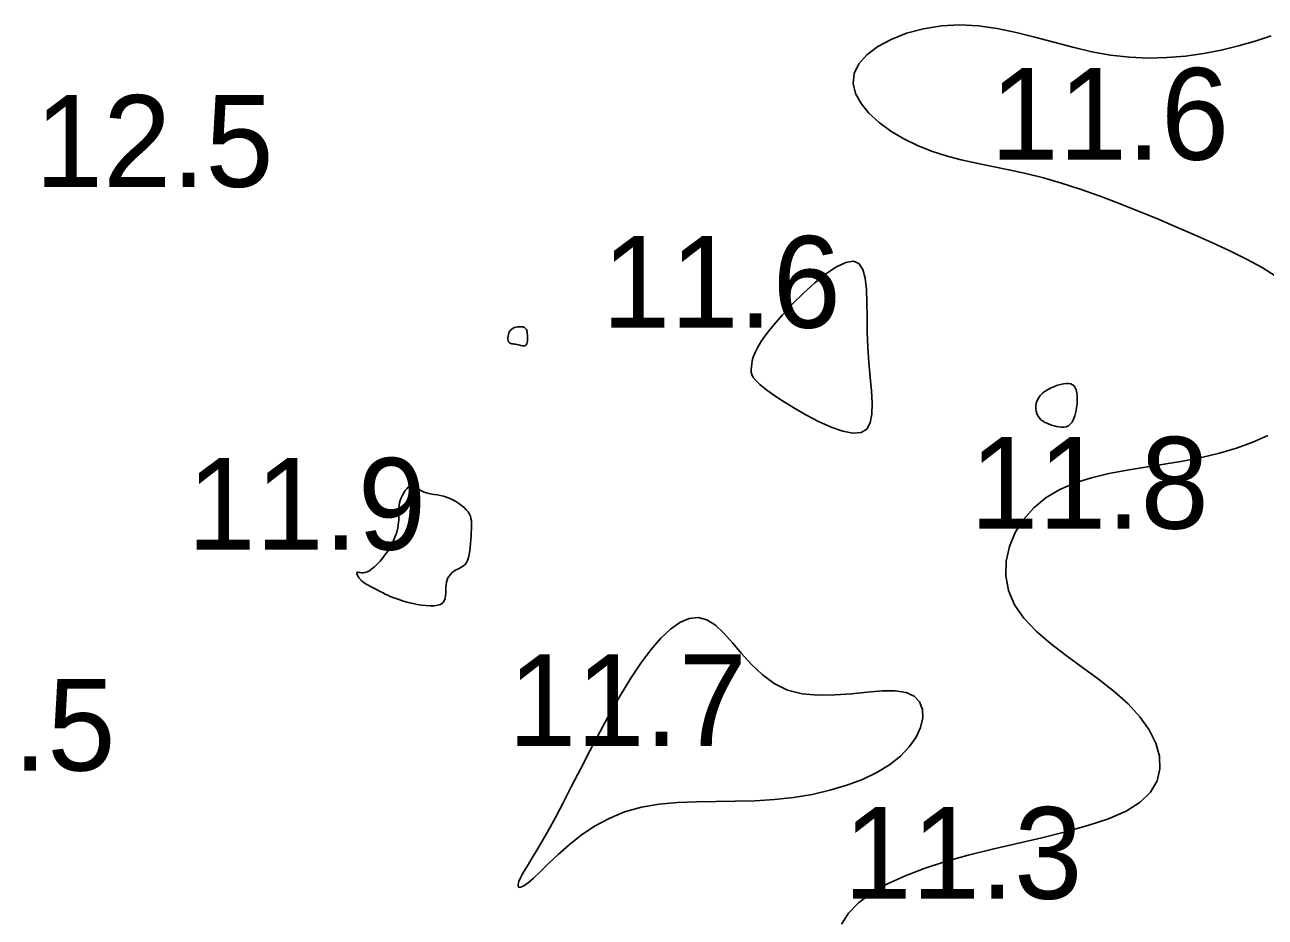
# Model space of a CAD drawing. Extents: x 3040093 to 3056816, y 408076 to 509144.
# Drawn here: x 3043861.8 to 3043929.4, y 438533.7 to 438582.3 of the extents above; entities that cross this region are included whole.
import ezdxf

# ---------------------------------------------------------------- set-up
doc = ezdxf.new("R2010")
doc.units = 0
doc.layers.add('V-CHAN-CONT-EL12-1112', color=7, linetype='Continuous')
doc.layers.add('V-TOPO-SOUN-0810', color=7, linetype='Continuous')

msp = doc.modelspace()

# ---------------------------------------------------------------- linework, layer by layer
at = {"layer": 'V-CHAN-CONT-EL12-1112'}
for points in [[(3043929.694, 438581.717), (3043928.818, 438581.425), (3043927.91, 438581.16), (3043926.971, 438580.932), (3043926.007, 438580.746), (3043925.022, 438580.608), (3043924.019, 438580.525), (3043923.003, 438580.502), (3043921.977, 438580.544), (3043920.947, 438580.66), (3043919.915, 438580.848), (3043918.882, 438581.09), (3043917.851, 438581.362), (3043916.821, 438581.64), (3043915.793, 438581.898), (3043914.768, 438582.113), (3043913.747, 438582.26), (3043912.731, 438582.315), (3043911.724, 438582.26), (3043910.748, 438582.101), (3043909.829, 438581.851), (3043908.991, 438581.521), (3043908.261, 438581.124), (3043907.665, 438580.673), (3043907.226, 438580.18), (3043906.972, 438579.656), (3043906.919, 438579.115), (3043907.052, 438578.567), (3043907.346, 438578.023), (3043907.779, 438577.493), (3043908.327, 438576.987), (3043908.965, 438576.518), (3043909.671, 438576.095), (3043910.419, 438575.728), (3043911.191, 438575.425), (3043911.985, 438575.174), (3043912.801, 438574.962), (3043913.642, 438574.774), (3043914.51, 438574.594), (3043915.405, 438574.409), (3043916.331, 438574.204), (3043917.288, 438573.964), (3043918.276, 438573.679), (3043919.291, 438573.35), (3043920.324, 438572.986), (3043921.368, 438572.594), (3043922.416, 438572.179), (3043923.46, 438571.749), (3043924.494, 438571.31), (3043925.509, 438570.87), (3043926.498, 438570.432), (3043927.45, 438569.993), (3043928.354, 438569.543), (3043929.197, 438569.077), (3043929.969, 438568.586)], [(3043929.517, 438559.925), (3043928.696, 438559.557), (3043927.809, 438559.237), (3043926.871, 438558.963), (3043925.893, 438558.728), (3043924.888, 438558.528), (3043923.869, 438558.356), (3043922.849, 438558.198), (3043921.84, 438558.034), (3043920.856, 438557.849), (3043919.909, 438557.624), (3043919.014, 438557.342), (3043918.182, 438556.987), (3043917.427, 438556.539), (3043916.761, 438555.989), (3043916.199, 438555.349), (3043915.752, 438554.639), (3043915.434, 438553.877), (3043915.257, 438553.083), (3043915.235, 438552.276), (3043915.381, 438551.475), (3043915.707, 438550.699), (3043916.218, 438549.964), (3043916.883, 438549.264), (3043917.662, 438548.59), (3043918.516, 438547.934), (3043919.406, 438547.286), (3043920.292, 438546.637), (3043921.135, 438545.978), (3043921.895, 438545.299), (3043922.537, 438544.597), (3043923.044, 438543.878), (3043923.404, 438543.157), (3043923.605, 438542.445), (3043923.633, 438541.754), (3043923.477, 438541.098), (3043923.124, 438540.489), (3043922.561, 438539.939), (3043921.785, 438539.456), (3043920.824, 438539.033), (3043919.713, 438538.657), (3043918.49, 438538.316), (3043917.189, 438537.997), (3043915.849, 438537.689), (3043914.504, 438537.378), (3043913.192, 438537.052), (3043911.944, 438536.701), (3043910.778, 438536.32), (3043909.709, 438535.908), (3043908.749, 438535.461), (3043907.913, 438534.977), (3043907.213, 438534.454), (3043906.665, 438533.889), (3043906.282, 438533.28)]]:
    msp.add_lwpolyline(points, dxfattribs=at)
for points in [[(3043907.656, 438560.278), (3043907.844, 438560.622), (3043907.934, 438561.097), (3043907.948, 438561.682), (3043907.909, 438562.358), (3043907.841, 438563.106), (3043907.766, 438563.905), (3043907.707, 438564.735), (3043907.68, 438565.577), (3043907.673, 438566.402), (3043907.665, 438567.183), (3043907.637, 438567.891), (3043907.569, 438568.499), (3043907.441, 438568.977), (3043907.234, 438569.298), (3043906.928, 438569.434), (3043906.511, 438569.366), (3043906.003, 438569.121), (3043905.431, 438568.735), (3043904.823, 438568.245), (3043904.208, 438567.686), (3043903.612, 438567.095), (3043903.063, 438566.508), (3043902.59, 438565.963), (3043902.212, 438565.487), (3043901.925, 438565.081), (3043901.715, 438564.736), (3043901.568, 438564.445), (3043901.474, 438564.2), (3043901.418, 438563.993), (3043901.387, 438563.816), (3043901.37, 438563.661), (3043901.357, 438563.521), (3043901.359, 438563.386), (3043901.391, 438563.247), (3043901.469, 438563.095), (3043901.608, 438562.92), (3043901.822, 438562.713), (3043902.128, 438562.464), (3043902.539, 438562.166), (3043903.064, 438561.813), (3043903.677, 438561.43), (3043904.345, 438561.044), (3043905.035, 438560.685), (3043905.713, 438560.381), (3043906.346, 438560.16), (3043906.902, 438560.051), (3043907.346, 438560.084)], [(3043889.129, 438564.924), (3043889.151, 438565), (3043889.166, 438565.088), (3043889.173, 438565.186), (3043889.173, 438565.287), (3043889.168, 438565.387), (3043889.158, 438565.482), (3043889.145, 438565.568), (3043889.128, 438565.641), (3043889.107, 438565.7), (3043889.082, 438565.748), (3043889.051, 438565.785), (3043889.014, 438565.813), (3043888.97, 438565.833), (3043888.918, 438565.847), (3043888.857, 438565.854), (3043888.787, 438565.858), (3043888.71, 438565.855), (3043888.628, 438565.847), (3043888.545, 438565.83), (3043888.463, 438565.805), (3043888.385, 438565.77), (3043888.312, 438565.724), (3043888.249, 438565.666), (3043888.197, 438565.595), (3043888.156, 438565.514), (3043888.127, 438565.428), (3043888.109, 438565.339), (3043888.101, 438565.252), (3043888.104, 438565.17), (3043888.117, 438565.097), (3043888.141, 438565.037), (3043888.174, 438564.991), (3043888.217, 438564.959), (3043888.267, 438564.938), (3043888.324, 438564.924), (3043888.386, 438564.915), (3043888.453, 438564.908), (3043888.523, 438564.901), (3043888.596, 438564.889), (3043888.669, 438564.872), (3043888.743, 438564.851), (3043888.814, 438564.831), (3043888.882, 438564.816), (3043888.946, 438564.808), (3043889.004, 438564.811), (3043889.055, 438564.83), (3043889.097, 438564.867)], [(3043917.044, 438560.899), (3043917.132, 438560.806), (3043917.234, 438560.726), (3043917.347, 438560.655), (3043917.469, 438560.594), (3043917.598, 438560.541), (3043917.732, 438560.495), (3043917.869, 438560.454), (3043918.006, 438560.418), (3043918.143, 438560.391), (3043918.277, 438560.378), (3043918.406, 438560.381), (3043918.529, 438560.407), (3043918.644, 438560.459), (3043918.75, 438560.542), (3043918.845, 438560.66), (3043918.927, 438560.815), (3043918.995, 438561.001), (3043919.05, 438561.209), (3043919.091, 438561.43), (3043919.118, 438561.654), (3043919.129, 438561.873), (3043919.126, 438562.078), (3043919.106, 438562.26), (3043919.071, 438562.411), (3043919.019, 438562.532), (3043918.952, 438562.626), (3043918.869, 438562.693), (3043918.771, 438562.736), (3043918.657, 438562.758), (3043918.527, 438562.759), (3043918.382, 438562.743), (3043918.224, 438562.711), (3043918.055, 438562.664), (3043917.881, 438562.602), (3043917.707, 438562.527), (3043917.538, 438562.438), (3043917.38, 438562.337), (3043917.238, 438562.225), (3043917.115, 438562.101), (3043917.018, 438561.968), (3043916.945, 438561.827), (3043916.896, 438561.683), (3043916.87, 438561.537), (3043916.865, 438561.393), (3043916.881, 438561.255), (3043916.917, 438561.124), (3043916.972, 438561.005)], [(3043882.944, 438550.759), (3043883.159, 438550.718), (3043883.392, 438550.681), (3043883.63, 438550.653), (3043883.864, 438550.639), (3043884.083, 438550.642), (3043884.278, 438550.668), (3043884.437, 438550.721), (3043884.554, 438550.803), (3043884.633, 438550.91), (3043884.681, 438551.038), (3043884.706, 438551.181), (3043884.716, 438551.333), (3043884.718, 438551.489), (3043884.72, 438551.644), (3043884.729, 438551.792), (3043884.752, 438551.928), (3043884.789, 438552.052), (3043884.837, 438552.164), (3043884.897, 438552.265), (3043884.966, 438552.356), (3043885.043, 438552.435), (3043885.128, 438552.505), (3043885.217, 438552.565), (3043885.311, 438552.616), (3043885.407, 438552.663), (3043885.503, 438552.71), (3043885.597, 438552.762), (3043885.686, 438552.824), (3043885.769, 438552.901), (3043885.844, 438552.998), (3043885.907, 438553.12), (3043885.958, 438553.269), (3043885.998, 438553.442), (3043886.029, 438553.632), (3043886.052, 438553.835), (3043886.068, 438554.043), (3043886.081, 438554.252), (3043886.091, 438554.456), (3043886.1, 438554.648), (3043886.109, 438554.824), (3043886.115, 438554.985), (3043886.117, 438555.133), (3043886.109, 438555.271), (3043886.09, 438555.401), (3043886.056, 438555.524), (3043886.004, 438555.645), (3043885.93, 438555.763), (3043885.833, 438555.882), (3043885.716, 438556), (3043885.58, 438556.114), (3043885.43, 438556.223), (3043885.27, 438556.324), (3043885.102, 438556.416), (3043884.93, 438556.496), (3043884.757, 438556.563), (3043884.587, 438556.614), (3043884.42, 438556.654), (3043884.258, 438556.685), (3043884.101, 438556.71), (3043883.95, 438556.735), (3043883.807, 438556.762), (3043883.671, 438556.795), (3043883.544, 438556.837), (3043883.426, 438556.891), (3043883.317, 438556.953), (3043883.215, 438557.016), (3043883.118, 438557.074), (3043883.026, 438557.123), (3043882.936, 438557.155), (3043882.849, 438557.166), (3043882.762, 438557.149), (3043882.674, 438557.101), (3043882.588, 438557.024), (3043882.504, 438556.924), (3043882.425, 438556.805), (3043882.354, 438556.673), (3043882.291, 438556.533), (3043882.239, 438556.389), (3043882.199, 438556.247), (3043882.173, 438556.11), (3043882.159, 438555.979), (3043882.154, 438555.85), (3043882.154, 438555.723), (3043882.157, 438555.595), (3043882.158, 438555.464), (3043882.157, 438555.329), (3043882.148, 438555.188), (3043882.13, 438555.04), (3043882.102, 438554.884), (3043882.062, 438554.721), (3043882.011, 438554.552), (3043881.947, 438554.377), (3043881.87, 438554.196), (3043881.78, 438554.011), (3043881.674, 438553.822), (3043881.554, 438553.629), (3043881.422, 438553.437), (3043881.281, 438553.251), (3043881.135, 438553.075), (3043880.986, 438552.912), (3043880.837, 438552.769), (3043880.693, 438552.649), (3043880.555, 438552.557), (3043880.428, 438552.496), (3043880.311, 438552.461), (3043880.207, 438552.447), (3043880.114, 438552.447), (3043880.036, 438552.456), (3043879.971, 438552.466), (3043879.921, 438552.473), (3043879.887, 438552.47), (3043879.869, 438552.453), (3043879.865, 438552.423), (3043879.874, 438552.382), (3043879.892, 438552.334), (3043879.919, 438552.281), (3043879.951, 438552.226), (3043879.987, 438552.171), (3043880.024, 438552.12), (3043880.061, 438552.073), (3043880.1, 438552.031), (3043880.144, 438551.991), (3043880.194, 438551.951), (3043880.255, 438551.908), (3043880.329, 438551.862), (3043880.418, 438551.81), (3043880.525, 438551.75), (3043880.651, 438551.68), (3043880.793, 438551.603), (3043880.945, 438551.522), (3043881.103, 438551.44), (3043881.26, 438551.359), (3043881.412, 438551.283), (3043881.554, 438551.214), (3043881.681, 438551.156), (3043881.788, 438551.11), (3043881.876, 438551.076), (3043881.949, 438551.05), (3043882.008, 438551.032), (3043882.056, 438551.019), (3043882.096, 438551.009), (3043882.129, 438551.001), (3043882.159, 438550.991), (3043882.187, 438550.979), (3043882.219, 438550.965), (3043882.26, 438550.946), (3043882.313, 438550.925), (3043882.385, 438550.899), (3043882.479, 438550.87), (3043882.601, 438550.837), (3043882.755, 438550.8)], [(3043895.376, 438539.659), (3043896.338, 438539.82), (3043897.34, 438539.914), (3043898.374, 438539.959), (3043899.428, 438539.978), (3043900.495, 438539.991), (3043901.563, 438540.018), (3043902.623, 438540.08), (3043903.665, 438540.194), (3043904.679, 438540.362), (3043905.651, 438540.584), (3043906.571, 438540.858), (3043907.426, 438541.182), (3043908.206, 438541.555), (3043908.898, 438541.976), (3043909.492, 438542.443), (3043909.975, 438542.952), (3043910.342, 438543.484), (3043910.587, 438544.016), (3043910.706, 438544.528), (3043910.692, 438544.997), (3043910.54, 438545.401), (3043910.245, 438545.717), (3043909.801, 438545.924), (3043909.209, 438546.01), (3043908.494, 438546.001), (3043907.687, 438545.935), (3043906.817, 438545.85), (3043905.916, 438545.782), (3043905.014, 438545.767), (3043904.142, 438545.845), (3043903.331, 438546.051), (3043902.604, 438546.409), (3043901.955, 438546.889), (3043901.37, 438547.447), (3043900.836, 438548.039), (3043900.341, 438548.623), (3043899.869, 438549.153), (3043899.409, 438549.586), (3043898.947, 438549.879), (3043898.471, 438549.997), (3043897.981, 438549.943), (3043897.477, 438549.729), (3043896.961, 438549.367), (3043896.434, 438548.87), (3043895.897, 438548.25), (3043895.351, 438547.519), (3043894.798, 438546.69), (3043894.239, 438545.777), (3043893.68, 438544.803), (3043893.127, 438543.793), (3043892.588, 438542.774), (3043892.068, 438541.769), (3043891.574, 438540.806), (3043891.112, 438539.908), (3043890.69, 438539.103), (3043890.311, 438538.408), (3043889.977, 438537.818), (3043889.684, 438537.321), (3043889.431, 438536.905), (3043889.216, 438536.558), (3043889.038, 438536.267), (3043888.894, 438536.022), (3043888.783, 438535.81), (3043888.704, 438535.622), (3043888.662, 438535.466), (3043888.662, 438535.352), (3043888.711, 438535.291), (3043888.813, 438535.295), (3043888.975, 438535.373), (3043889.202, 438535.537), (3043889.5, 438535.797), (3043889.874, 438536.158), (3043890.322, 438536.599), (3043890.843, 438537.093), (3043891.435, 438537.613), (3043892.095, 438538.131), (3043892.821, 438538.622), (3043893.612, 438539.056), (3043894.464, 438539.408)]]:
    msp.add_lwpolyline(points, close=True, dxfattribs=at)

# ---------------------------------------------------------------- texts
at = {"layer": 'V-TOPO-SOUN-0810'}
for s, p in [('11.6 ', (3043914.393, 438574.96)), ('12.5 ', (3043862.323, 438573.48)), ('11.6 ', (3043893.233, 438565.8)), ('11.8 ', (3043913.283, 438554.85)), ('11.9 ', (3043870.633, 438553.7)), ('11.7 ', (3043888.113, 438543)), ('12.5 ', (3043853.703, 438541.66)), ('11.3 ', (3043906.393, 438534.67))]:
    msp.add_text(s, height=5, dxfattribs=at).set_placement(p)

doc.saveas('drawing.dxf')
